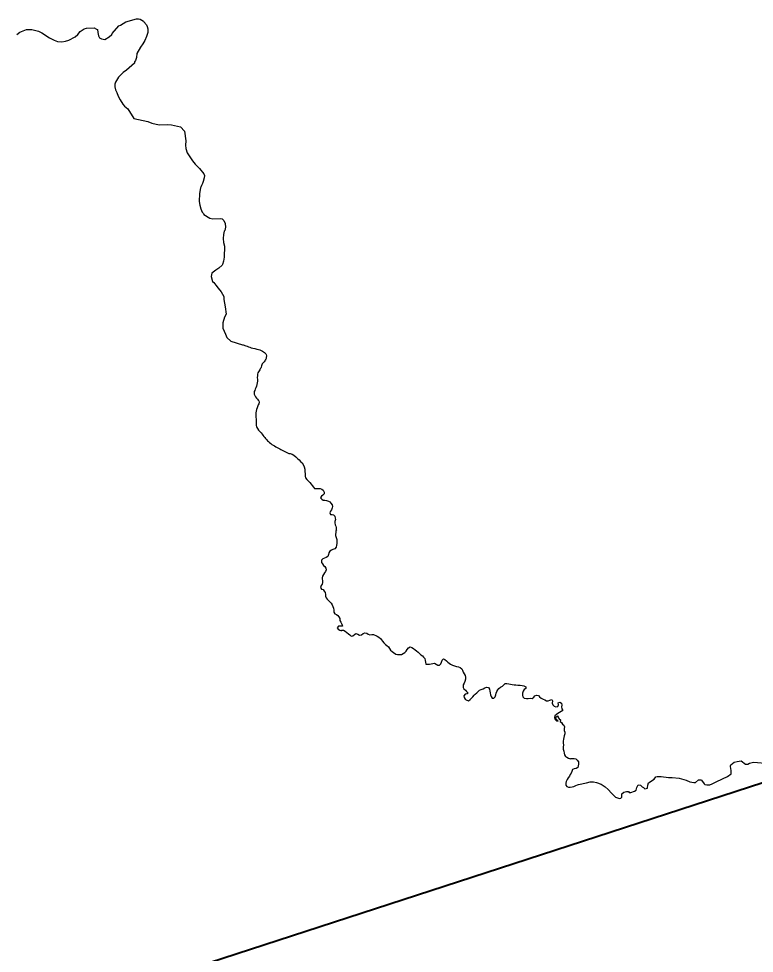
# Model space of a CAD drawing. Extents: x 553962 to 842807, y 8883888 to 9032388.
# Drawn here: x 646335 to 650727, y 8978393 to 8983970 of the extents above; entities that cross this region are included whole.
import ezdxf

# ---------------------------------------------------------------- set-up
doc = ezdxf.new("R2010")
doc.units = 0
doc.header["$LTSCALE"] = 200
doc.layers.add('12', color=7, linetype='Continuous', lineweight=25)
doc.layers.add('24', color=7, linetype='Continuous', lineweight=25)

msp = doc.modelspace()

# ---------------------------------------------------------------- linework, layer by layer
at = {"layer": '12', "lineweight": 40}
msp.add_line((636526.5, 8974783.6), (662912, 8983353), dxfattribs=at)
at = {"layer": '24'}
for p, q in [((648231.3, 8980917.5), (648228.7, 8980914.7)), ((648988.6, 8979995.5), (648988.8, 8979995.1))]:
    msp.add_line(p, q, dxfattribs=at)
for points in [[(646519.1, 8983855.8), (646546.1, 8983841.4), (646567, 8983833.1), (646567, 8983833.1), (646591.3, 8983832), (646614, 8983835.1), (646634.6, 8983841.3), (646672.4, 8983861), (646688.3, 8983876.2), (646701.9, 8983892.7), (646724.9, 8983908.9), (646738.8, 8983912.3), (646784.9, 8983915.3), (646798.6, 8983907.2), (646805.2, 8983905.1), (646806.8, 8983887.7), (646810.7, 8983866.8), (646817.1, 8983856), (646829.3, 8983849.1), (646849.6, 8983845.1), (646875.1, 8983861.9), (646890.1, 8983875.8), (646892.4, 8983881.3), (646932.6, 8983927.2), (646943.2, 8983931.8), (646974, 8983950.1), (647038.5, 8983968.8), (647050.2, 8983969.6), (647060.8, 8983966.7), (647080.6, 8983954.3), (647082, 8983950.3), (647096.9, 8983932.9), (647101.9, 8983923.7), (647105.1, 8983909.8), (647105.2, 8983888.2), (647098.7, 8983862.9), (647087.7, 8983838.9), (647076.3, 8983820.1), (647061, 8983799.9), (647039.4, 8983762.7), (647037.2, 8983738.1), (647032.6, 8983720.3), (647026.6, 8983711.4), (647025.4, 8983705.1), (646979.3, 8983662.9), (646957.7, 8983648.9), (646930.3, 8983620.4), (646911.7, 8983591.7), (646909.5, 8983579.6), (646909.4, 8983562.3), (646911.8, 8983546.1), (646921.6, 8983530), (646928.2, 8983506.6), (646940.1, 8983484.5), (646956, 8983460.1), (646965.7, 8983448.3), (646985.5, 8983432.6), (647022.8, 8983374.5), (647106.3, 8983355.6), (647129.1, 8983346.3), (647174.1, 8983335.9), (647224.7, 8983338.1), (647247.5, 8983335.5), (647300.4, 8983324.4)], [(646323, 8983874.5), (646341.7, 8983889.2), (646361.2, 8983898), (646382.2, 8983904.2), (646413.2, 8983905.6), (646451.9, 8983895.7), (646472.7, 8983885.2), (646519.1, 8983855.8)], [(647300.4, 8983324.4), (647324.8, 8983299), (647331.7, 8983241.7), (647331.2, 8983214.3), (647332.9, 8983195.6), (647340.9, 8983169.4), (647372.3, 8983121.6), (647387.9, 8983101.9), (647414.5, 8983075.1), (647439.6, 8983043.8), (647443.1, 8983034.1), (647442.2, 8983020.8), (647437, 8982998.2), (647432.6, 8982985.3), (647425.5, 8982974.5), (647423, 8982963.7), (647419.7, 8982960.3), (647413.6, 8982927.4), (647411.6, 8982879.5), (647415.7, 8982856.8), (647421.4, 8982834.7), (647430.9, 8982815.7), (647438.1, 8982807.4), (647440.3, 8982801.6), (647476.5, 8982779), (647493.8, 8982774.6), (647537, 8982777.5), (647548.6, 8982776.4), (647559, 8982764.7), (647568.4, 8982747.6), (647569.5, 8982725.5), (647565.7, 8982706.6), (647562.3, 8982701.7), (647558, 8982681.3), (647556, 8982658.6), (647558.1, 8982634.2), (647563.2, 8982612), (647561.1, 8982546.5), (647557.6, 8982522.1), (647551.3, 8982502.2), (647549, 8982498.2), (647530.1, 8982481.3), (647510.9, 8982468.3), (647488.2, 8982450.7), (647483.4, 8982430.9), (647492.6, 8982400.6), (647499.5, 8982395.8), (647511, 8982379.6), (647526.4, 8982362.7), (647543.9, 8982340.3), (647559.7, 8982311.4), (647560.3, 8982294.9), (647566.5, 8982250.4)], [(647566.5, 8982250.4), (647572.8, 8982205.8), (647564.3, 8982188.3), (647553, 8982155.5), (647552.7, 8982123.9), (647570.4, 8982087), (647578.3, 8982067.5), (647601.2, 8982045.6), (647670, 8982024.7)], [(647947.2, 8981375.2), (647950.3, 8981375.2), (647954.8, 8981375.3), (647966.8, 8981371.2), (647977.9, 8981365.1), (647988.8, 8981355.5), (647999.4, 8981346.2), (648008.8, 8981337.5), (648017.3, 8981327.6), (648026.2, 8981318.7), (648034.3, 8981306.3), (648039, 8981295.5), (648042.7, 8981281.9), (648042.8, 8981268.5), (648044.6, 8981255), (648045.1, 8981242.4), (648044.8, 8981239.5), (648047.8, 8981229.7), (648055, 8981220.2), (648063.9, 8981212.1), (648073.2, 8981201.7), (648080.2, 8981192.9), (648086.2, 8981184.3), (648094, 8981174.8), (648101.8, 8981166.7), (648112.6, 8981166.4), (648123.6, 8981166.5), (648134.6, 8981166.3), (648144.3, 8981162.4), (648153.3, 8981155.8), (648158.5, 8981145.2), (648157.9, 8981134.4), (648150.4, 8981127.1), (648142, 8981119.9), (648136.7, 8981110.4), (648144.6, 8981102.9), (648152.8, 8981096.2), (648163.3, 8981096), (648173.2, 8981095.2), (648184, 8981091.5), (648192.3, 8981086.2), (648199, 8981080), (648206.8, 8981068.6), (648207.9, 8981059.6), (648206.7, 8981051.7), (648201.5, 8981039.7), (648196.2, 8981030.7), (648192.3, 8981020.9), (648195.8, 8981011.1), (648206.7, 8981011.4), (648214.8, 8981009.9), (648222.3, 8981001), (648224.9, 8980990.2), (648225.5, 8980981.2), (648223, 8980969.6), (648222.8, 8980961.1), (648224, 8980949.3), (648229, 8980941.1), (648229.9, 8980933.5), (648230.6, 8980921.8), (648231.3, 8980917.5)], [(648228.7, 8980914.7), (648228.7, 8980903.2), (648226.8, 8980893.5), (648226.4, 8980886.2), (648230.5, 8980874.3), (648233.7, 8980863.2), (648235.1, 8980851.5), (648234.6, 8980839.1), (648232.9, 8980827.9), (648230.2, 8980816.5), (648222.2, 8980807.5), (648211.2, 8980803.2), (648202, 8980799.4), (648193, 8980792.2), (648186.7, 8980783.5), (648184.1, 8980773.5), (648179.5, 8980761.1), (648171.3, 8980755.1), (648159.8, 8980750.6), (648150.4, 8980746.1), (648143.3, 8980738.2), (648142.8, 8980726), (648148.2, 8980716.3), (648154.9, 8980708.1), (648161.8, 8980700.3), (648168.2, 8980691.2), (648171, 8980681.2), (648167.1, 8980671.3), (648161.1, 8980662.5), (648155.4, 8980652.9), (648147.8, 8980643.1), (648146.8, 8980632.7), (648147, 8980626.8), (648147.8, 8980616), (648148, 8980605.8), (648145.8, 8980595.3), (648139.7, 8980587.2), (648137.3, 8980576), (648142.8, 8980566.8), (648153.1, 8980563.1), (648158.3, 8980553.5), (648164.3, 8980545.1), (648167.2, 8980534.7), (648167.4, 8980524.1), (648170.7, 8980514.6), (648177.3, 8980506.5), (648184.2, 8980498.3), (648192, 8980490.2), (648199.8, 8980481.6), (648206.8, 8980472.6), (648210.7, 8980462.7), (648213.8, 8980452.8), (648215.6, 8980440.3), (648216.8, 8980428.4), (648222.1, 8980418.5), (648231.8, 8980414.6), (648241, 8980408.7), (648247, 8980400.7), (648251.1, 8980390.9), (648252.6, 8980379.1), (648257.6, 8980368.6), (648263.7, 8980357.8), (648268, 8980346.1), (648266.8, 8980345.5), (648256.4, 8980345.3)], [(648256.4, 8980345.3), (648244.3, 8980344.8), (648236.2, 8980335.9), (648241.8, 8980327.4), (648252.7, 8980320.5), (648262.5, 8980318.3), (648262.6, 8980321.9), (648273.4, 8980322), (648283.9, 8980314.9), (648293.2, 8980307.3), (648303.1, 8980299.7), (648311.1, 8980293.5), (648318.9, 8980285.9), (648330.5, 8980286.6), (648338.8, 8980295.1), (648348.1, 8980302.3), (648358.7, 8980297.3), (648369.8, 8980292.2), (648381.5, 8980293.6), (648390.7, 8980300.8), (648401.9, 8980304.8), (648412.9, 8980303.4), (648420.8, 8980297.2), (648430.5, 8980293), (648442.8, 8980296.2), (648453.6, 8980294.9), (648471.7, 8980287.4), (648475, 8980285.7), (648485.6, 8980278.9), (648495.2, 8980271.4), (648501.7, 8980263.7), (648507.8, 8980255.8), (648515.3, 8980245.8), (648524.6, 8980236.2), (648532.5, 8980230), (648542.2, 8980222.1), (648548.1, 8980211.2), (648555.4, 8980202), (648563.8, 8980194.3), (648573.3, 8980187.2)], [(648573.3, 8980187.2), (648586.3, 8980178.1), (648596.9, 8980175.3), (648608.8, 8980175.5), (648620.6, 8980176.5), (648630.5, 8980181.1), (648640.1, 8980187.3), (648648.3, 8980195.6), (648654.7, 8980206.9), (648662.1, 8980216.8), (648672.6, 8980222.4), (648682.3, 8980217.2), (648691.5, 8980211.1), (648701, 8980203.8), (648710.1, 8980197.5), (648719.6, 8980189.3), (648728.7, 8980182), (648736.5, 8980174.5), (648745.6, 8980167.4), (648752.4, 8980159.7), (648758.7, 8980151.3), (648761.8, 8980141.1), (648763, 8980129.7), (648765.3, 8980118.6), (648776.2, 8980117.8), (648787, 8980119), (648797.1, 8980120.2), (648807.2, 8980122.5), (648817, 8980124.5), (648827.3, 8980118), (648836.5, 8980112.3), (648847.9, 8980112.2), (648855.6, 8980120.8), (648859, 8980131.3), (648863.1, 8980141.5), (648870.1, 8980149.5), (648879.9, 8980145.9), (648888.9, 8980137.8), (648896.9, 8980130.5), (648905, 8980124), (648913.2, 8980118), (648924, 8980111.8), (648936.4, 8980108.2), (648948.7, 8980105.2), (648960.5, 8980101.8), (648971, 8980098.5), (648979.9, 8980091.4), (648985.1, 8980082.4), (648989, 8980071.4), (648994.6, 8980060.3), (649000.6, 8980051.8), (649003, 8980040.7), (649002.6, 8980028.3), (648999.2, 8980015.8), (648994, 8980004.6), (648988.6, 8979995.5)], [(648988.8, 8979995.1), (648988.6, 8979995.5), (648987.6, 8979979.4), (648993.3, 8979971), (649001.8, 8979962.5), (649009.2, 8979954.6), (649016.8, 8979948.1), (649018.5, 8979944.8), (649013.2, 8979941.7), (649003.3, 8979939.8), (649001.2, 8979938.5), (648992.8, 8979929.4), (648995, 8979919.6), (648999.6, 8979910.5), (649001.8, 8979908.6)], [(649001.8, 8979908.6), (649009.5, 8979902.8), (649020.2, 8979900.3), (649030.1, 8979906.9), (649037.3, 8979915), (649045.3, 8979923.1), (649053.7, 8979932.5), (649061.1, 8979939.4), (649069.1, 8979946.7), (649077.8, 8979956), (649086.8, 8979963.2), (649096.2, 8979967.7), (649107, 8979972), (649117.9, 8979976.9), (649128.5, 8979980.9), (649140.6, 8979979.8), (649145.3, 8979968.4), (649147.4, 8979957.5), (649149.9, 8979946.7), (649151.8, 8979936.2), (649154.8, 8979924.8), (649161.3, 8979915.1), (649171.6, 8979915.3), (649179.9, 8979923.5), (649183.2, 8979934.5), (649186.2, 8979945.8), (649190.2, 8979956), (649195.8, 8979965.1), (649200.9, 8979974.2)], [(649200.9, 8979974.2), (649211.5, 8979981.8), (649223.2, 8979987.8), (649230.8, 8979994.4), (649238.7, 8980002.5), (649248.8, 8980003.2), (649260.6, 8980000.8), (649270.4, 8979998.9), (649281.3, 8979996.8), (649292.7, 8979995), (649303.9, 8979994.2), (649315.8, 8979993.9), (649327.9, 8979993), (649340.6, 8979992), (649351.1, 8979989.9), (649361.7, 8979983.4), (649362.4, 8979973.4), (649353.1, 8979966.4), (649346.3, 8979956.7), (649343.2, 8979945.9), (649342.2, 8979933.9), (649343.9, 8979922.8), (649353.2, 8979916.3), (649366.4, 8979914), (649376.4, 8979913.9), (649389.2, 8979914.6), (649400.6, 8979914.4), (649409.8, 8979920.8), (649417.2, 8979929.7), (649427, 8979933.4), (649438.1, 8979932), (649444.2, 8979922.6), (649454, 8979916.3), (649465.2, 8979910.6), (649476.1, 8979905.1), (649486.7, 8979900.2), (649496.8, 8979900.3), (649506.7, 8979903.7), (649517.5, 8979908.3), (649521, 8979898.7), (649519.7, 8979886.5), (649523.2, 8979876), (649531.8, 8979867.9), (649542.6, 8979863.1), (649554.1, 8979866.5), (649558.3, 8979876.2), (649556.2, 8979887.8), (649565.8, 8979892.2), (649575.1, 8979885), (649577.4, 8979873.8), (649575.5, 8979863.1), (649577, 8979852.4), (649582.9, 8979842.8), (649573.5, 8979835.2), (649563.8, 8979830.9), (649554, 8979824.3), (649545, 8979817.8), (649536.6, 8979810.5), (649534.2, 8979799.8), (649537.1, 8979789.2), (649546.2, 8979780.8), (649556.6, 8979779.3), (649548.4, 8979785.6), (649540.3, 8979793), (649543.2, 8979803.3), (649552.8, 8979810.3), (649555.9, 8979800.5), (649561.8, 8979792.3), (649570.6, 8979786.8), (649568.1, 8979776.8), (649576, 8979769.7), (649582.1, 8979761.4), (649589.8, 8979754.4), (649592.8, 8979744.6), (649590.7, 8979734.8), (649591, 8979723.2), (649595.1, 8979713.3), (649594.7, 8979701.8), (649590.6, 8979691.8), (649589.2, 8979681.8), (649587.1, 8979671.9), (649585.3, 8979659), (649585.9, 8979648.3), (649587.3, 8979635.2), (649585.7, 8979624.4), (649586.2, 8979611.5), (649588.9, 8979599.6), (649592, 8979587.6), (649594.4, 8979578.1), (649598.9, 8979568.4), (649608, 8979562.8), (649617.9, 8979558.2), (649629.6, 8979554.5), (649630.9, 8979554.8), (649640.9, 8979555.6), (649652.2, 8979556.5), (649661.9, 8979553.5), (649670.1, 8979545.2), (649677.1, 8979535.4), (649677.7, 8979523), (649677.6, 8979522.6)], [(649677.6, 8979522.6), (649675.5, 8979512.4), (649673, 8979502.2), (649664.1, 8979495.6), (649651.3, 8979494.8), (649641.6, 8979489.4), (649636.6, 8979478.5), (649632.5, 8979469), (649627.9, 8979459.7), (649622.9, 8979451), (649616.1, 8979441), (649609.6, 8979430.4), (649604, 8979418.8), (649601.7, 8979408), (649600.7, 8979397), (649607.8, 8979388.2), (649618, 8979384.8), (649628.1, 8979384.2), (649638.9, 8979385.7), (649649.2, 8979388.6), (649661.1, 8979394.1)], [(650376.3, 8979413.4), (650393.2, 8979428.4), (650407.3, 8979427.7), (650410.7, 8979425.7), (650426.9, 8979403.9), (650430.8, 8979400.6), (650442.6, 8979399), (650460.4, 8979399.1), (650474.7, 8979403.5), (650502.8, 8979418.9), (650567, 8979447.9), (650587.9, 8979463.8), (650588.8, 8979484.8), (650584, 8979507.4), (650584.2, 8979511.4), (650586.6, 8979517.3), (650605.6, 8979533.1), (650625.3, 8979538), (650647.9, 8979540.9), (650674.6, 8979522.7), (650688.9, 8979522.5), (650698.9, 8979527.6), (650721.5, 8979534.2), (650814.7, 8979525.4)], [(649661.1, 8979394.1), (649671.4, 8979398.6), (649676.2, 8979401.4)], [(649676.2, 8979401.4), (649724.1, 8979409.5), (649746.4, 8979415.9), (649766.9, 8979415.9), (649784.3, 8979412.5), (649812.6, 8979402.6), (649836.7, 8979386.9), (649854.6, 8979369.9), (649873.6, 8979348), (649899, 8979324.8), (649922.9, 8979317.6), (649929.5, 8979318), (649936.1, 8979325.1), (649936.7, 8979327.6), (649935.1, 8979338.5), (649936.1, 8979344.8), (649946.9, 8979354.8), (649964.3, 8979358.9), (649972.7, 8979359.3), (649975.3, 8979358.3), (649980.1, 8979353.3), (649989.6, 8979353.1), (650011.3, 8979359.9), (650021.6, 8979366.4), (650025.3, 8979383.4), (650034.3, 8979398.4), (650046.7, 8979397.1), (650057.5, 8979386.8), (650065.9, 8979383.2), (650074.1, 8979373.9), (650088.7, 8979379.2), (650090.1, 8979381.3), (650091.4, 8979396.4), (650095.1, 8979410.9), (650128.9, 8979432.8), (650138.5, 8979446.7), (650146.3, 8979449), (650170.2, 8979448), (650214.3, 8979441.8), (650236.5, 8979441.6), (650277.7, 8979437.4), (650320.5, 8979425.8), (650342.7, 8979417.2), (650364.8, 8979412.9), (650376.3, 8979413.4)]]:
    msp.add_lwpolyline(points, dxfattribs=at)
msp.add_spline([(647670, 8982024.7), (647690.8, 8982018.7), (647722.2, 8982006.6), (647767.4, 8981995.6), (647796.7, 8981982.3), (647812.1, 8981965.5), (647812.7, 8981948.6), (647803.8, 8981927.3), (647789.3, 8981909.6), (647780.7, 8981885.3), (647773.6, 8981875.3), (647761.1, 8981849.6), (647759.6, 8981806.7), (647750.7, 8981766.8), (647740.4, 8981737.2), (647755.2, 8981706.2), (647769.9, 8981682.5), (647762.5, 8981658.8), (647750.7, 8981617.5), (647752.2, 8981567.2), (647755.2, 8981534.7), (647781.8, 8981497.7), (647826.1, 8981446), (647885.2, 8981407.5), (647947.2, 8981375.2)], degree=3, dxfattribs=at)

doc.saveas('drawing.dxf')
